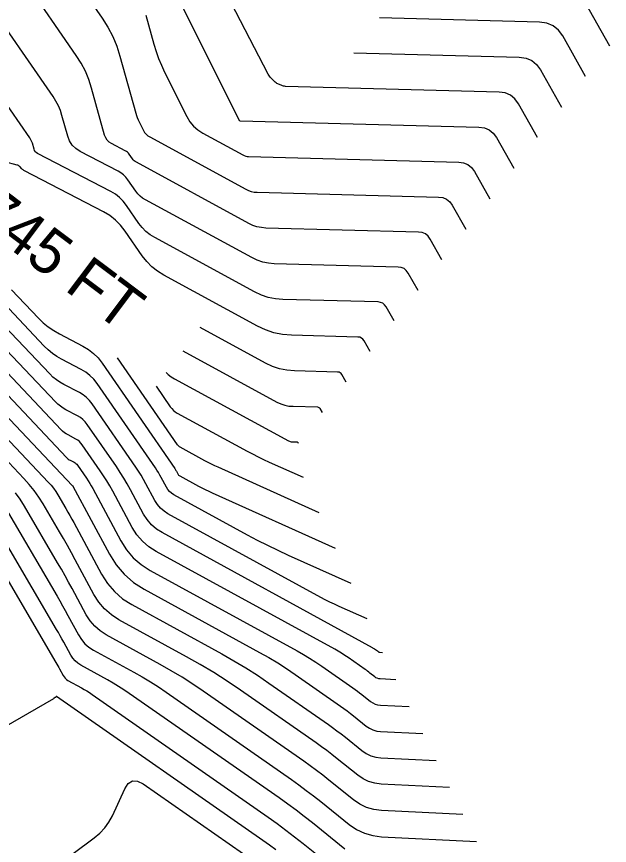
# Model space of a CAD drawing. Extents: x 1354696 to 1366163, y 660729 to 670380.
# Drawn here: x 1361798.7 to 1361878.6, y 664563.1 to 664674.7 of the extents above; entities that cross this region are included whole.
import ezdxf

# ---------------------------------------------------------------- set-up
doc = ezdxf.new("R2010")
doc.units = 0
doc.layers.add('R_Contour Annot', color=7, linetype='Continuous')
doc.layers.add('R_Contours', color=7, linetype='Continuous')

msp = doc.modelspace()

# ---------------------------------------------------------------- linework, layer by layer
at = {"layer": 'R_Contours'}
for points in [[(1361805.3, 664681.62), (1361810.24, 664674.49), (1361811, 664673.28), (1361811.65, 664672.03), (1361812.2, 664670.72), (1361812.63, 664669.37), (1361814.77, 664661.7), (1361814.86, 664661.39), (1361814.97, 664661.09), (1361815.09, 664660.8), (1361815.23, 664660.51), (1361815.8, 664659.36), (1361815.96, 664659.09), (1361816.15, 664658.85), (1361816.38, 664658.65), (1361816.65, 664658.48), (1361829.59, 664651.45), (1361829.95, 664651.28), (1361830.33, 664651.15), (1361830.72, 664651.07), (1361831.12, 664651.04), (1361855.56, 664650.39), (1361856.14, 664650.31), (1361856.64, 664650.1), (1361857.07, 664649.76), (1361857.41, 664649.28), (1361859.23, 664646.05)], [(1361856.01, 664641.94), (1361854.44, 664644.72), (1361854.14, 664645.13), (1361853.78, 664645.43), (1361853.34, 664645.61), (1361852.84, 664645.68), (1361832.28, 664646.22), (1361831.68, 664646.27), (1361831.09, 664646.39), (1361830.53, 664646.58), (1361829.98, 664646.84), (1361814.84, 664655.07), (1361814.68, 664655.16), (1361814.54, 664655.27), (1361814.42, 664655.4), (1361814.31, 664655.54), (1361813.89, 664656.15), (1361813.78, 664656.29), (1361813.65, 664656.42), (1361813.51, 664656.53), (1361813.35, 664656.62), (1361811.51, 664657.58), (1361811.18, 664657.79), (1361810.91, 664658.06), (1361810.71, 664658.37), (1361810.57, 664658.74), (1361808.81, 664665.06), (1361808.44, 664666.22), (1361807.97, 664667.34), (1361807.41, 664668.42), (1361806.75, 664669.45), (1361799.66, 664679.71)], [(1361868.91, 664658.4), (1361866.33, 664662.96), (1361865.84, 664663.63), (1361865.25, 664664.11), (1361864.54, 664664.41), (1361863.72, 664664.53), (1361834.95, 664665.29), (1361834.81, 664665.3), (1361834.68, 664665.32), (1361834.55, 664665.36), (1361834.42, 664665.41), (1361833.91, 664665.64), (1361833.78, 664665.7), (1361833.67, 664665.77), (1361833.56, 664665.86), (1361833.45, 664665.95), (1361832.98, 664666.43), (1361832.87, 664666.55), (1361832.77, 664666.67), (1361832.69, 664666.8), (1361832.61, 664666.94), (1361826.38, 664678.94)], [(1361849.56, 664633.7), (1361848.49, 664635.6), (1361848.29, 664635.88), (1361848.04, 664636.08), (1361847.74, 664636.21), (1361847.4, 664636.26), (1361834.59, 664636.59), (1361833.59, 664636.68), (1361832.62, 664636.88), (1361831.68, 664637.19), (1361830.78, 664637.62), (1361817.31, 664644.93), (1361816.69, 664645.31), (1361816.13, 664645.76), (1361815.63, 664646.27), (1361815.19, 664646.84), (1361813.52, 664649.26), (1361813.07, 664649.83), (1361812.57, 664650.33), (1361812.01, 664650.77), (1361811.38, 664651.14), (1361801.53, 664656.26), (1361801.36, 664656.37), (1361801.23, 664656.5), (1361801.12, 664656.66), (1361801.05, 664656.85), (1361800.83, 664657.64), (1361800.77, 664657.83), (1361800.69, 664658.02), (1361800.6, 664658.2), (1361800.49, 664658.37), (1361787.43, 664677.25)], [(1361852.79, 664637.82), (1361851.46, 664640.16), (1361851.21, 664640.51), (1361850.91, 664640.75), (1361850.54, 664640.91), (1361850.12, 664640.97), (1361833.43, 664641.41), (1361832.63, 664641.48), (1361831.86, 664641.64), (1361831.11, 664641.89), (1361830.38, 664642.23), (1361816.07, 664650), (1361815.69, 664650.24), (1361815.34, 664650.52), (1361815.02, 664650.83), (1361814.75, 664651.19), (1361813.7, 664652.7), (1361813.42, 664653.06), (1361813.11, 664653.38), (1361812.76, 664653.65), (1361812.37, 664653.88), (1361807.25, 664656.54), (1361806.67, 664656.92), (1361806.2, 664657.38), (1361805.84, 664657.94), (1361805.59, 664658.59), (1361804.82, 664661.35), (1361804.6, 664662.03), (1361804.33, 664662.68), (1361804, 664663.31), (1361803.62, 664663.91), (1361794.02, 664677.79)], [(1361821.09, 664675.91), (1361828.64, 664660.78), (1361828.65, 664660.77), (1361828.66, 664660.75), (1361828.67, 664660.74), (1361828.68, 664660.73), (1361828.8, 664660.67), (1361828.8, 664660.67), (1361828.8, 664660.67), (1361828.81, 664660.67), (1361828.81, 664660.67), (1361861, 664659.82), (1361861.74, 664659.71), (1361862.38, 664659.44), (1361862.92, 664659), (1361863.36, 664658.4), (1361865.68, 664654.28)], [(1361875.25, 664676.64), (1361878.58, 664670.74)], [(1361816.12, 664674.88), (1361817.21, 664670.98), (1361817.5, 664670.01), (1361817.84, 664669.06), (1361818.22, 664668.13), (1361818.65, 664667.21), (1361821.64, 664661.23), (1361822.05, 664660.54), (1361822.55, 664659.94), (1361823.13, 664659.42), (1361823.8, 664658.99), (1361829.19, 664656.06), (1361829.38, 664655.98), (1361829.57, 664655.91), (1361829.76, 664655.87), (1361829.97, 664655.85), (1361858.28, 664655.1), (1361858.94, 664655.01), (1361859.51, 664654.77), (1361859.99, 664654.38), (1361860.38, 664653.84), (1361862.46, 664650.17)], [(1361875.36, 664666.63), (1361872.28, 664672.08), (1361871.7, 664672.88), (1361870.99, 664673.46), (1361870.14, 664673.81), (1361869.16, 664673.95), (1361847.59, 664674.52)], [(1361844.16, 664669.83), (1361866.44, 664669.24), (1361867.34, 664669.11), (1361868.12, 664668.79), (1361868.77, 664668.25), (1361869.3, 664667.52), (1361872.13, 664662.51)], [(1361846.34, 664629.59), (1361845.52, 664631.04), (1361845.36, 664631.26), (1361845.17, 664631.41), (1361844.95, 664631.51), (1361844.68, 664631.54), (1361835.74, 664631.78), (1361834.54, 664631.88), (1361833.38, 664632.12), (1361832.26, 664632.49), (1361831.17, 664633.01), (1361818.54, 664639.87), (1361817.69, 664640.39), (1361816.93, 664641), (1361816.24, 664641.7), (1361815.62, 664642.49), (1361813.33, 664645.81), (1361812.72, 664646.59), (1361812.03, 664647.29), (1361811.25, 664647.89), (1361810.4, 664648.4), (1361799.76, 664653.93), (1361799.67, 664653.98), (1361799.58, 664654.04), (1361799.5, 664654.11), (1361799.42, 664654.18), (1361799.13, 664654.49), (1361799.05, 664654.56), (1361798.97, 664654.62), (1361798.87, 664654.67), (1361798.77, 664654.7), (1361797.13, 664655.13)], [(1361798.03, 664637.91), (1361801.67, 664634.08), (1361802.3, 664633.46), (1361802.98, 664632.9), (1361803.7, 664632.4), (1361804.47, 664631.96), (1361807.63, 664630.32), (1361808.38, 664629.87), (1361809.07, 664629.34), (1361809.68, 664628.73), (1361810.22, 664628.04), (1361820.02, 664613.83), (1361820.08, 664613.74), (1361820.13, 664613.66), (1361820.18, 664613.57), (1361820.23, 664613.48), (1361820.43, 664613.12), (1361820.48, 664613.04), (1361820.54, 664612.96), (1361820.62, 664612.9), (1361820.7, 664612.84), (1361823.22, 664611.47), (1361823.67, 664611.22), (1361824.13, 664610.99), (1361824.59, 664610.77), (1361825.06, 664610.55), (1361841.62, 664603.12)], [(1361843.77, 664598.35), (1361835.33, 664602.14), (1361833.93, 664602.78), (1361832.54, 664603.46), (1361831.17, 664604.16), (1361829.81, 664604.88), (1361819.9, 664610.3), (1361819.59, 664610.5), (1361819.32, 664610.73), (1361819.09, 664611.01), (1361818.89, 664611.32), (1361818.18, 664612.64), (1361818, 664612.96), (1361817.81, 664613.29), (1361817.61, 664613.6), (1361817.4, 664613.91), (1361809.56, 664625.28), (1361809.11, 664625.86), (1361808.59, 664626.37), (1361808.03, 664626.81), (1361807.4, 664627.19), (1361804.76, 664628.56), (1361804.12, 664628.93), (1361803.52, 664629.34), (1361802.95, 664629.81), (1361802.42, 664630.32), (1361797.64, 664635.37)], [(1361845.92, 664593.58), (1361842.16, 664595.27), (1361841.53, 664595.56), (1361840.91, 664595.86), (1361840.3, 664596.17), (1361839.7, 664596.49), (1361819.1, 664607.75), (1361818.57, 664608.1), (1361818.1, 664608.5), (1361817.69, 664608.98), (1361817.35, 664609.51), (1361816.13, 664611.79), (1361815.81, 664612.36), (1361815.48, 664612.92), (1361815.14, 664613.46), (1361814.78, 664614), (1361808.89, 664622.53), (1361808.53, 664623), (1361808.12, 664623.4), (1361807.67, 664623.76), (1361807.16, 664624.06), (1361805.05, 664625.16), (1361804.54, 664625.45), (1361804.06, 664625.78), (1361803.6, 664626.15), (1361803.18, 664626.57), (1361797.06, 664633.02)], [(1361843.11, 664625.47), (1361842.54, 664626.48), (1361842.43, 664626.63), (1361842.3, 664626.74), (1361842.15, 664626.81), (1361841.96, 664626.83), (1361836.13, 664626.99), (1361835.11, 664627.07), (1361834.12, 664627.27), (1361833.17, 664627.59), (1361832.24, 664628.03), (1361823.43, 664632.81)], [(1361848, 664589.03), (1361847.65, 664589.05), (1361847.62, 664589.06), (1361847.59, 664589.06), (1361847.56, 664589.08), (1361847.53, 664589.1), (1361847.43, 664589.18), (1361847.4, 664589.2), (1361847.37, 664589.22), (1361847.35, 664589.24), (1361847.32, 664589.26), (1361846.94, 664589.52), (1361846.87, 664589.57), (1361846.8, 664589.62), (1361846.72, 664589.66), (1361846.65, 664589.71), (1361818.31, 664605.21), (1361817.55, 664605.69), (1361816.88, 664606.27), (1361816.3, 664606.95), (1361815.82, 664607.71), (1361814.07, 664610.95), (1361813.62, 664611.76), (1361813.16, 664612.55), (1361812.67, 664613.32), (1361812.15, 664614.09), (1361808.23, 664619.78), (1361807.96, 664620.13), (1361807.65, 664620.44), (1361807.31, 664620.7), (1361806.93, 664620.93), (1361805.34, 664621.75), (1361804.96, 664621.97), (1361804.6, 664622.22), (1361804.26, 664622.5), (1361803.94, 664622.81), (1361796.48, 664630.68)], [(1361821.09, 664629.69), (1361833.79, 664622.79), (1361834.31, 664622.55), (1361834.85, 664622.37), (1361835.4, 664622.25), (1361835.98, 664622.21), (1361839.24, 664622.12), (1361839.35, 664622.1), (1361839.43, 664622.07), (1361839.51, 664622.01), (1361839.57, 664621.92), (1361839.89, 664621.36)], [(1361849.81, 664585.4), (1361847.68, 664585.51), (1361847.49, 664585.53), (1361847.3, 664585.59), (1361847.12, 664585.67), (1361846.96, 664585.79), (1361846.32, 664586.3), (1361846.16, 664586.42), (1361846, 664586.55), (1361845.83, 664586.67), (1361845.67, 664586.79), (1361843.38, 664588.38), (1361842.94, 664588.68), (1361842.49, 664588.96), (1361842.04, 664589.24), (1361841.58, 664589.5), (1361817.51, 664602.66), (1361816.52, 664603.29), (1361815.66, 664604.05), (1361814.91, 664604.92), (1361814.28, 664605.91), (1361811.65, 664610.79), (1361811.26, 664611.5), (1361810.85, 664612.19), (1361810.42, 664612.87), (1361809.97, 664613.54), (1361807.56, 664617.03), (1361807.38, 664617.26), (1361807.18, 664617.47), (1361806.95, 664617.65), (1361806.69, 664617.8), (1361805.64, 664618.35), (1361805.38, 664618.49), (1361805.14, 664618.66), (1361804.91, 664618.85), (1361804.69, 664619.06), (1361795.9, 664628.33)], [(1361839.47, 664607.89), (1361825.86, 664614), (1361825.4, 664614.21), (1361824.95, 664614.43), (1361824.5, 664614.65), (1361824.06, 664614.89), (1361820.75, 664616.69), (1361820.64, 664616.75), (1361820.55, 664616.83), (1361820.46, 664616.92), (1361820.38, 664617.02), (1361812.31, 664628.73)], [(1361818.87, 664626.75), (1361819.11, 664626.51), (1361819.51, 664626.19), (1361819.96, 664625.91), (1361835.34, 664617.55), (1361835.46, 664617.5), (1361835.57, 664617.46), (1361835.69, 664617.44), (1361835.82, 664617.43), (1361836.52, 664617.41), (1361836.55, 664617.4), (1361836.57, 664617.4), (1361836.58, 664617.38), (1361836.59, 664617.36), (1361836.66, 664617.24)], [(1361795.32, 664625.98), (1361805.45, 664615.3), (1361805.56, 664615.2), (1361805.67, 664615.1), (1361805.8, 664615.02), (1361805.93, 664614.94), (1361806.46, 664614.67), (1361806.59, 664614.59), (1361806.7, 664614.5), (1361806.81, 664614.4), (1361806.9, 664614.28), (1361808.11, 664612.52), (1361808.34, 664612.18), (1361808.55, 664611.84), (1361808.76, 664611.49), (1361808.96, 664611.13), (1361812.75, 664604.1), (1361813.52, 664602.89), (1361814.43, 664601.82), (1361815.5, 664600.89), (1361816.71, 664600.12), (1361836.51, 664589.29), (1361837.36, 664588.81), (1361838.19, 664588.31), (1361839.01, 664587.78), (1361839.82, 664587.24), (1361844.01, 664584.31), (1361844.32, 664584.1), (1361844.62, 664583.87), (1361844.92, 664583.65), (1361845.21, 664583.41), (1361846.38, 664582.47), (1361846.69, 664582.27), (1361847.01, 664582.11), (1361847.35, 664582.01), (1361847.72, 664581.97), (1361851.62, 664581.77)], [(1361817.5, 664624.91), (1361819.4, 664622.15), (1361819.6, 664621.9), (1361819.83, 664621.67), (1361820.08, 664621.47), (1361820.35, 664621.3), (1361829.76, 664616.19), (1361830.5, 664615.8), (1361831.24, 664615.42), (1361831.99, 664615.06), (1361832.75, 664614.71), (1361837.33, 664612.65)], [(1361794.74, 664623.64), (1361806.21, 664611.55), (1361806.21, 664611.54), (1361806.22, 664611.54), (1361806.23, 664611.53), (1361806.23, 664611.53), (1361806.23, 664611.53), (1361806.25, 664611.5), (1361806.26, 664611.49), (1361806.26, 664611.49), (1361806.26, 664611.48), (1361806.27, 664611.48), (1361811.21, 664602.3), (1361812.12, 664600.86), (1361813.21, 664599.59), (1361814.47, 664598.49), (1361815.91, 664597.57), (1361831.43, 664589.08), (1361832.67, 664588.38), (1361833.89, 664587.65), (1361835.08, 664586.89), (1361836.26, 664586.09), (1361842.36, 664581.84), (1361842.8, 664581.52), (1361843.24, 664581.2), (1361843.68, 664580.87), (1361844.11, 664580.53), (1361845.81, 664579.16), (1361846.25, 664578.86), (1361846.72, 664578.64), (1361847.22, 664578.49), (1361847.75, 664578.42), (1361853.42, 664578.14)], [(1361794.16, 664621.29), (1361802.98, 664611.99), (1361803.34, 664611.59), (1361803.67, 664611.17), (1361803.98, 664610.74), (1361804.27, 664610.28), (1361805.36, 664608.43), (1361805.63, 664607.97), (1361805.89, 664607.5), (1361806.15, 664607.03), (1361806.41, 664606.56), (1361810.16, 664599.59), (1361810.95, 664598.35), (1361811.89, 664597.26), (1361812.97, 664596.31), (1361814.21, 664595.52), (1361826.36, 664588.87), (1361827.99, 664587.96), (1361829.58, 664587), (1361831.15, 664585.99), (1361832.7, 664584.95), (1361840.71, 664579.36), (1361841.29, 664578.95), (1361841.87, 664578.52), (1361842.44, 664578.09), (1361843, 664577.65), (1361845.24, 664575.85), (1361845.81, 664575.45), (1361846.43, 664575.16), (1361847.09, 664574.97), (1361847.79, 664574.88), (1361855.23, 664574.51)], [(1361857.04, 664570.88), (1361847.82, 664571.34), (1361846.96, 664571.45), (1361846.14, 664571.68), (1361845.38, 664572.05), (1361844.66, 664572.54), (1361841.89, 664574.76), (1361841.2, 664575.31), (1361840.49, 664575.85), (1361839.78, 664576.38), (1361839.05, 664576.89), (1361828.86, 664584), (1361827.09, 664585.2), (1361825.28, 664586.35), (1361823.45, 664587.45), (1361821.59, 664588.5), (1361812.5, 664593.47), (1361811.47, 664594.13), (1361810.56, 664594.92), (1361809.78, 664595.83), (1361809.12, 664596.87), (1361806.6, 664601.55), (1361806.08, 664602.5), (1361805.56, 664603.45), (1361805.02, 664604.39), (1361804.47, 664605.33), (1361802.28, 664609.07), (1361801.71, 664609.98), (1361801.08, 664610.86), (1361800.41, 664611.7), (1361799.69, 664612.51), (1361793.58, 664618.95)], [(1361858.85, 664567.26), (1361847.85, 664567.8), (1361846.83, 664567.93), (1361845.85, 664568.21), (1361844.94, 664568.64), (1361844.09, 664569.23), (1361840.79, 664571.88), (1361839.96, 664572.53), (1361839.12, 664573.17), (1361838.26, 664573.8), (1361837.4, 664574.41), (1361823.86, 664583.85), (1361822.45, 664584.81), (1361821.01, 664585.73), (1361819.54, 664586.61), (1361818.05, 664587.46), (1361810.78, 664591.43), (1361809.96, 664591.96), (1361809.23, 664592.59), (1361808.61, 664593.32), (1361808.08, 664594.14), (1361806.19, 664597.66), (1361805.71, 664598.53), (1361805.23, 664599.4), (1361804.74, 664600.27), (1361804.23, 664601.13), (1361799.76, 664608.76), (1361799.17, 664609.69), (1361798.54, 664610.58)], [(1361842.94, 664562.6), (1361838.57, 664566.11), (1361837.47, 664566.98), (1361836.36, 664567.83), (1361835.23, 664568.65), (1361834.09, 664569.47), (1361813.87, 664583.56), (1361813.17, 664584.04), (1361812.45, 664584.5), (1361811.72, 664584.94), (1361810.97, 664585.36), (1361807.35, 664587.34), (1361806.94, 664587.61), (1361806.58, 664587.92), (1361806.27, 664588.28), (1361806.01, 664588.7), (1361805.06, 664590.45), (1361804.82, 664590.88), (1361804.58, 664591.32), (1361804.34, 664591.75), (1361804.09, 664592.18), (1361793.9, 664609.53)], [(1361796.83, 664609.14), (1361804.16, 664596.66), (1361804.54, 664596.01), (1361804.91, 664595.36), (1361805.27, 664594.71), (1361805.63, 664594.05), (1361807.05, 664591.42), (1361807.44, 664590.8), (1361807.91, 664590.25), (1361808.45, 664589.78), (1361809.07, 664589.39), (1361814.51, 664586.41), (1361815.63, 664585.78), (1361816.73, 664585.12), (1361817.81, 664584.43), (1361818.87, 664583.71), (1361835.75, 664571.94), (1361836.75, 664571.23), (1361837.74, 664570.5), (1361838.72, 664569.76), (1361839.68, 664568.99), (1361843.51, 664565.92), (1361844.51, 664565.23), (1361845.57, 664564.73), (1361846.69, 664564.4), (1361847.89, 664564.26), (1361860.65, 664563.63)], [(1361794.06, 664604.65), (1361804.01, 664587.7), (1361804.14, 664587.49), (1361804.26, 664587.28), (1361804.38, 664587.06), (1361804.5, 664586.84), (1361804.97, 664585.97), (1361805.1, 664585.77), (1361805.25, 664585.59), (1361805.43, 664585.43), (1361805.63, 664585.3), (1361807.44, 664584.31), (1361807.81, 664584.1), (1361808.17, 664583.89), (1361808.53, 664583.66), (1361808.88, 664583.42), (1361832.6, 664566.88), (1361833.8, 664566.03), (1361834.99, 664565.15), (1361836.16, 664564.26), (1361837.31, 664563.35), (1361844.04, 664557.95)], [(1361833.62, 664562.49), (1361832.77, 664563.12), (1361831.9, 664563.74), (1361804.07, 664583.14), (1361804.06, 664583.15), (1361804.06, 664583.15), (1361804.05, 664583.14), (1361804.04, 664583.14), (1361804.02, 664583.1), (1361804.02, 664583.09), (1361804.01, 664583.08), (1361804.01, 664583.07), (1361804, 664583.06), (1361803.94, 664583.02), (1361803.92, 664583.01), (1361803.91, 664583), (1361803.9, 664582.99), (1361803.88, 664582.98), (1361803.77, 664582.9), (1361803.74, 664582.88), (1361803.72, 664582.86), (1361803.69, 664582.85), (1361803.67, 664582.83), (1361773.34, 664565.34)], [(1361803.67, 664560.01), (1361809.17, 664564.1), (1361809.92, 664564.73), (1361810.58, 664565.44), (1361811.14, 664566.23), (1361811.61, 664567.09), (1361813.29, 664570.7), (1361813.75, 664571.42), (1361814.32, 664571.77), (1361814.99, 664571.75), (1361815.76, 664571.37), (1361831.2, 664560.6)]]:
    msp.add_lwpolyline(points, dxfattribs=at)

# ---------------------------------------------------------------- texts
at = {"layer": 'R_Contour Annot'}
msp.add_text('745 FT', height=6, rotation=323.0929, dxfattribs=at).set_placement((1361792.53, 664647.33))

doc.saveas('drawing.dxf')
